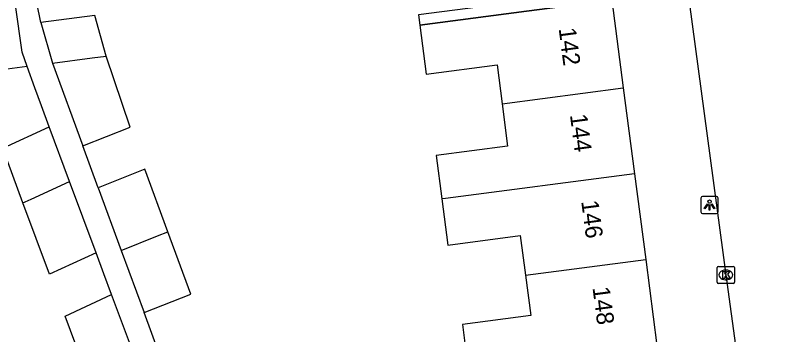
# Model space of a CAD drawing. Extents: x 163150 to 163546, y 380933 to 381635.
# Drawn here: x 163484.57 to 163528.84, y 381003.76 to 381022.35 of the extents above; entities that cross this region are included whole.
import ezdxf

# ---------------------------------------------------------------- set-up
doc = ezdxf.new("R2010")
doc.units = 0
for name, color, linetype in [('IMGEO_Kolk', 7, 'Continuous'), ('IMGEO_Lichtpunt', 7, 'Continuous'), ('IMGEO_Pand', 7, 'Continuous'), ('IMGEO_Pand_nummerreeks', 7, 'Continuous'), ('IMGEO_Pand_overbouw', 7, 'Continuous'), ('IMGEO_Rijbaan_lokaal_open', 7, 'Continuous'), ('IMGEO_Voetpad_open', 7, 'Continuous')]:
    doc.layers.add(name, color=color, linetype=linetype)

msp = doc.modelspace()

# ---------------------------------------------------------------- linework, layer by layer
at = {"layer": 'IMGEO_Kolk'}
for p, q in [((163525.378, 381006.812), (163525.378, 381007.664)), ((163525.453, 381007.738), (163526.305, 381007.738)), ((163526.379, 381007.664), (163526.379, 381006.812)), ((163525.866, 381007.518), (163525.891, 381007.518)), ((163526.305, 381006.738), (163525.453, 381006.738)), ((163525.889, 381006.958), (163525.864, 381006.958))]:
    msp.add_line(p, q, dxfattribs=at)
for points in [[(163525.378, 381006.812), (163525.378, 381007.664)], [(163525.453, 381007.738), (163526.305, 381007.738)], [(163526.379, 381007.664), (163526.379, 381006.812)], [(163525.699, 381007.438), (163525.822, 381007.438), (163525.822, 381007.287), (163525.952, 381007.438), (163526.116, 381007.438), (163525.97, 381007.287), (163526.123, 381007.038), (163525.971, 381007.038), (163525.886, 381007.202), (163525.822, 381007.135), (163525.822, 381007.038), (163525.699, 381007.038), (163525.699, 381007.438)], [(163526.305, 381006.738), (163525.453, 381006.738)]]:
    msp.add_lwpolyline(points, dxfattribs=at)
for centre, start, end in [((163525.455, 381007.662), 91.552, 178.448), ((163525.455, 381007.662), 91.552, 178.448), ((163526.303, 381007.662), 1.552, 88.448), ((163526.303, 381007.662), 1.552, 88.448), ((163525.455, 381006.814), 181.552, 268.448), ((163525.455, 381006.814), 181.552, 268.448), ((163526.303, 381006.814), 271.552, 358.448), ((163526.303, 381006.814), 271.552, 358.448)]:
    msp.add_arc(centre, 0.0765, start, end, dxfattribs=at)
for centre, major_axis, ratio, start_param, end_param in [((163525.865, 381007.238), (-0.387, 0.002), 0.722429, 4.712389, 7.853982), ((163525.89, 381007.238), (-0.39, 0.002), 0.717154, 1.570796, 4.712389)]:
    msp.add_ellipse(centre, major_axis=major_axis, ratio=ratio, start_param=start_param, end_param=end_param, dxfattribs=at)
at = {"layer": 'IMGEO_Lichtpunt'}
for p, q in [((163524.434, 381011.712), (163524.434, 381010.905)), ((163524.434, 381011.712), (163524.434, 381010.905)), ((163525.336, 381011.807), (163524.528, 381011.807)), ((163525.336, 381011.807), (163524.528, 381011.807)), ((163525.43, 381010.905), (163525.43, 381011.712)), ((163525.43, 381010.905), (163525.43, 381011.712)), ((163524.528, 381010.811), (163525.336, 381010.811)), ((163524.528, 381010.811), (163525.336, 381010.811))]:
    msp.add_line(p, q, dxfattribs=at)
for points in [[(163524.808, 381011.376), (163524.847, 381011.348), (163524.659, 381011.086), (163524.621, 381011.113), (163524.808, 381011.376)], [(163524.91, 381011.328), (163524.957, 381011.328), (163524.957, 381011.006), (163524.91, 381011.006), (163524.91, 381011.328)], [(163525.02, 381011.348), (163525.058, 381011.375), (163525.245, 381011.113), (163525.206, 381011.085), (163525.02, 381011.348)]]:
    msp.add_lwpolyline(points, dxfattribs=at)
msp.add_circle((163524.933, 381011.51), 0.0994, dxfattribs=at)
for centre, start, end in [((163524.528, 381011.712), 90, 180), ((163524.528, 381011.712), 90, 180), ((163525.336, 381011.712), 0, 90), ((163525.336, 381011.712), 0, 90), ((163524.528, 381010.905), 180, 270), ((163524.528, 381010.905), 180, 270), ((163525.336, 381010.905), 270, 0), ((163525.336, 381010.905), 270, 360)]:
    msp.add_arc(centre, 0.0946, start, end, dxfattribs=at)
at = {"layer": 'IMGEO_Pand'}
for points in [[(163519.251, 381023.238), (163514.294, 381022.586), (163508.093, 381021.774), (163508.464, 381018.926), (163512.577, 381019.462), (163512.872, 381017.203)], [(163519.251, 381023.238), (163519.917, 381018.122)], [(163485.255, 381019.37), (163484.972, 381020.2), (163484.589, 381022.941)], [(163485.255, 381019.37), (163484.681, 381019.295), (163482.342, 381018.99), (163482.127, 381018.962), (163482.111, 381019.085), (163481.639, 381022.556)], [(163489.848, 381019.97), (163489.19, 381022.332), (163486.062, 381021.924)], [(163486.062, 381021.924), (163486.727, 381019.563)], [(163486.727, 381019.563), (163489.042, 381019.865), (163489.848, 381019.97)], [(163488.495, 381014.743), (163491.246, 381015.837), (163489.848, 381019.97)], [(163486.727, 381019.563), (163488.495, 381014.743)], [(163512.872, 381017.203), (163519.917, 381018.122)], [(163519.917, 381018.122), (163520.569, 381013.127)], [(163512.872, 381017.203), (163513.195, 381014.724), (163509.036, 381014.181), (163509.364, 381011.666)], [(163485.019, 381011.437), (163483.839, 381014.613), (163486.545, 381015.861)], [(163487.725, 381012.684), (163486.545, 381015.861)], [(163493.445, 381009.751), (163492.11, 381013.387), (163489.39, 381012.305)], [(163520.569, 381013.127), (163509.59, 381011.695), (163509.364, 381011.666)], [(163520.569, 381013.127), (163521.22, 381008.132)], [(163485.019, 381011.437), (163485.152, 381011.498), (163485.5, 381011.658), (163487.725, 381012.684)], [(163489.269, 381008.527), (163487.725, 381012.684)], [(163489.39, 381012.305), (163490.725, 381008.668)], [(163509.364, 381011.666), (163509.715, 381008.978), (163513.928, 381009.528), (163514.228, 381007.221)], [(163489.269, 381008.527), (163486.563, 381007.279), (163485.019, 381011.437)], [(163490.725, 381008.668), (163492.842, 381009.511), (163493.445, 381009.751)], [(163492.055, 381005.043), (163494.776, 381006.125), (163493.445, 381009.751)], [(163490.725, 381008.668), (163492.055, 381005.043)], [(163514.228, 381007.221), (163521.22, 381008.132)], [(163521.22, 381008.132), (163521.873, 381003.137)], [(163514.228, 381007.221), (163514.534, 381004.874), (163510.563, 381004.356), (163510.908, 381001.708)], [(163489.023, 381000.659), (163487.468, 381004.845), (163490.173, 381006.093)], [(163491.729, 381001.907), (163490.173, 381006.093)]]:
    msp.add_lwpolyline(points, dxfattribs=at)
at = {"layer": 'IMGEO_Pand_overbouw'}
msp.add_lwpolyline([(163519.251, 381023.238), (163519.175, 381023.825), (163508.01, 381022.377), (163508.093, 381021.774), (163514.294, 381022.586)], close=True, dxfattribs=at)
at = {"layer": 'IMGEO_Rijbaan_lokaal_open'}
msp.add_lwpolyline([(163515.38, 381086.08), (163515.628, 381083.882), (163517.691, 381068.556), (163520.526, 381047.354), (163523.013, 381028.635), (163525.88, 381007.238), (163526.859, 381000), (163528.841, 380985.339)], dxfattribs=at)
at = {"layer": 'IMGEO_Voetpad_open'}
for points in [[(163486.062, 381021.924), (163485.576, 381024.338)], [(163486.545, 381015.861), (163486.093, 381017.076), (163485.712, 381018.119), (163485.255, 381019.37)], [(163489.39, 381012.305), (163488.495, 381014.743)], [(163490.173, 381006.093), (163489.726, 381007.297), (163489.269, 381008.527)], [(163492.949, 381002.608), (163492.055, 381005.043)]]:
    msp.add_lwpolyline(points, dxfattribs=at)

# ---------------------------------------------------------------- texts
at = {"layer": 'IMGEO_Pand_nummerreeks'}
for s, p in [('142', (163516.159, 381021.579)), ('144', (163516.815, 381016.552)), ('146', (163517.47, 381011.527)), ('148', (163518.126, 381006.498))]:
    msp.add_text(s, height=1, rotation=277.4313, dxfattribs=at).set_placement(p)

doc.saveas('drawing.dxf')
